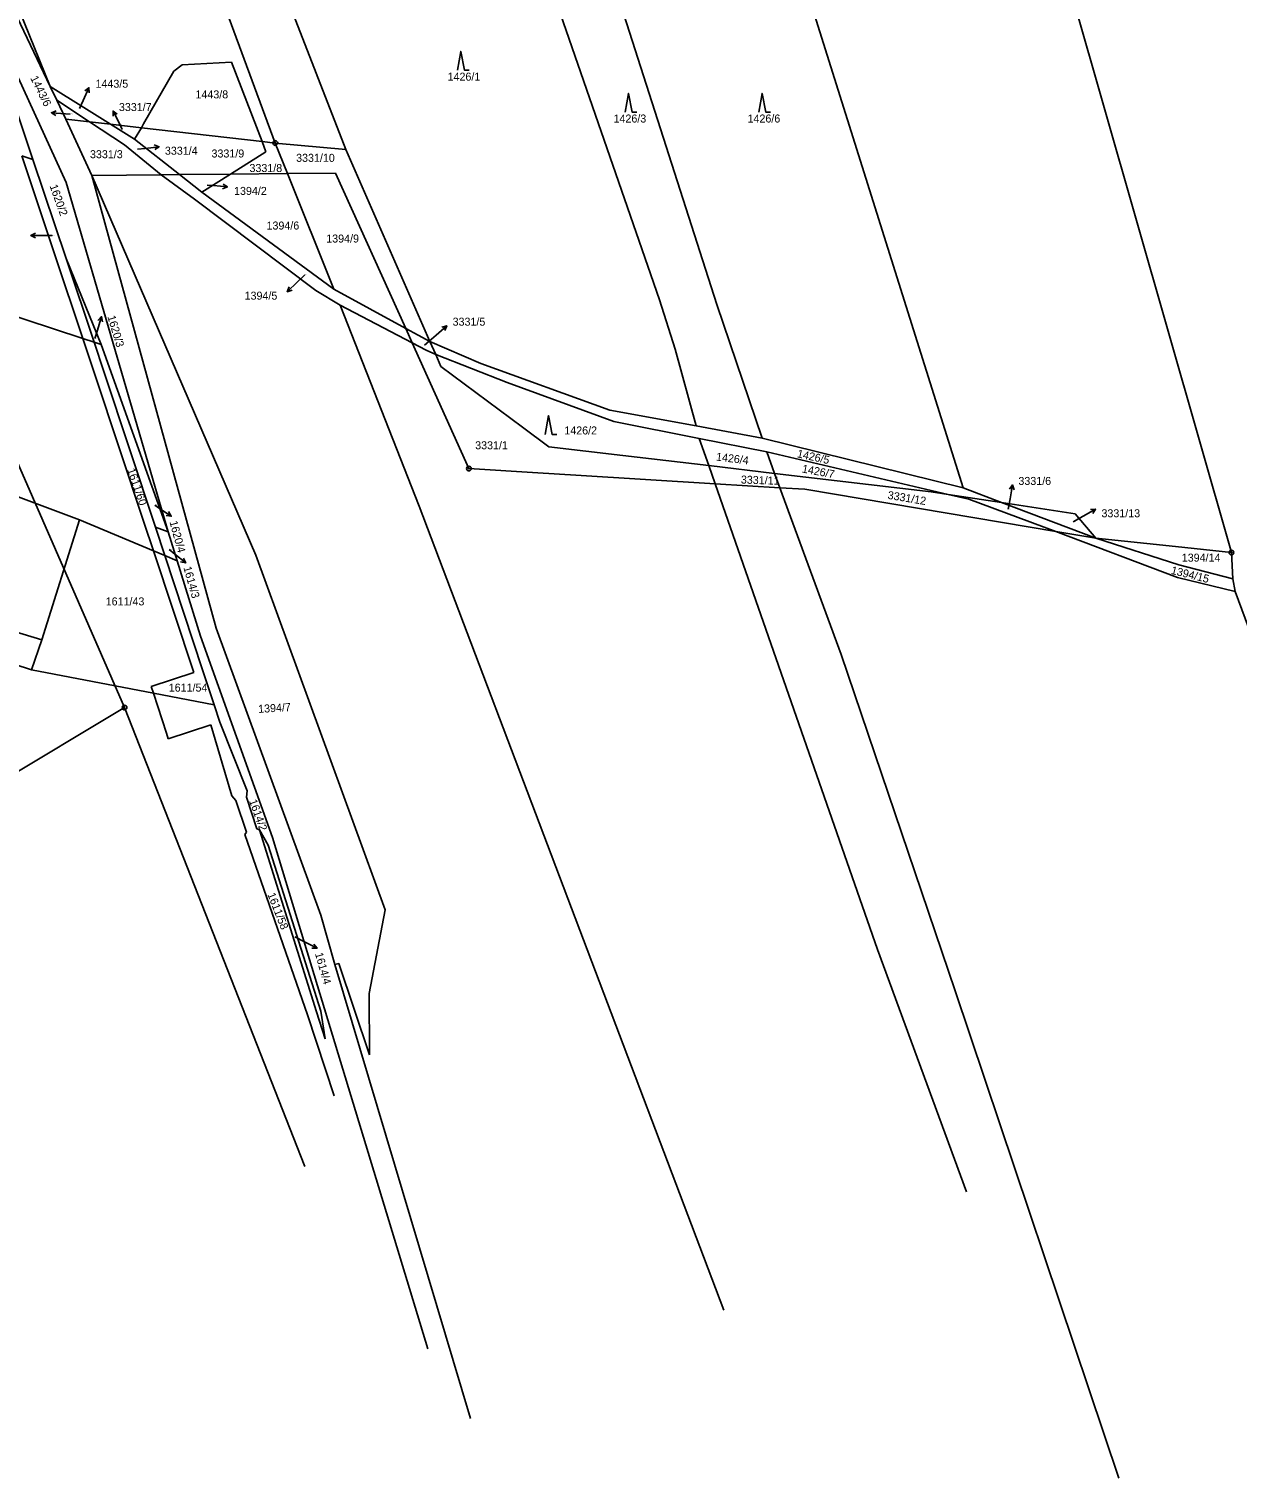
# Model space of a CAD drawing. Extents: x -763205 to -760228, y -1155311 to -1152844.
# Drawn here: x -761010 to -760753.2, y -1155246.5 to -1154938.5 of the extents above; entities that cross this region are included whole.
import ezdxf

# ---------------------------------------------------------------- set-up
doc = ezdxf.new("R2010")
doc.units = 0
for name, color, linetype in [('Vrstva 1', 7, 'Continuous'), ('Vrstva 12', 7, 'Continuous'), ('Vrstva 16', 7, 'Continuous'), ('Vrstva 18', 7, 'Continuous'), ('Vrstva 24', 7, 'Continuous'), ('Vrstva 25', 7, 'Continuous'), ('Vrstva 26', 7, 'Continuous'), ('Vrstva 6', 7, 'Continuous')]:
    doc.layers.add(name, color=color, linetype=linetype)

msp = doc.modelspace()

# ---------------------------------------------------------------- linework, layer by layer
at = {"layer": 'Vrstva 1'}
for p, q in [((-760820.27, -1154819.5), (-760754.43, -1155049.79)), ((-760974.63, -1154881.81), (-760942.59, -1154964.12)), ((-761028.67, -1154902.1), (-761005.43, -1154950.75)), ((-761030.04, -1154910.11), (-761002.02, -1154971.17)), ((-761013.4, -1154953.52), (-761009.12, -1154966.28)), ((-761005.43, -1154950.75), (-761004.03, -1154953.69)), ((-761004.03, -1154953.69), (-761002.11, -1154957.7)), ((-761002.11, -1154957.7), (-760996.62, -1154969.66)), ((-761002.11, -1154957.7), (-760997.07, -1154958.27)), ((-760997.07, -1154958.27), (-760992.65, -1154958.78)), ((-760992.65, -1154958.78), (-760986.02, -1154959.53)), ((-760986.02, -1154959.53), (-760960.43, -1154962.45)), ((-760960.43, -1154962.45), (-760957.61, -1154962.77)), ((-760957.61, -1154962.77), (-760942.59, -1154964.12)), ((-761011.5, -1154965.48), (-761004.45, -1154986.52)), ((-760942.59, -1154964.12), (-760924.75, -1155004.93)), ((-761009.12, -1154966.28), (-761002.07, -1154987.32)), ((-761002.02, -1154971.17), (-760980.38, -1155045.41)), ((-760996.62, -1154969.66), (-760981.86, -1154969.51)), ((-760996.62, -1154969.66), (-760970.17, -1155065.84)), ((-760981.86, -1154969.51), (-760977.96, -1154969.47)), ((-760977.96, -1154969.47), (-760967.15, -1154969.37)), ((-760967.15, -1154969.37), (-760955.03, -1154969.25)), ((-760955.03, -1154969.25), (-760944.8, -1154969.15)), ((-760944.8, -1154969.15), (-760929.9, -1155002.19)), ((-761004.45, -1154986.52), (-760998.5, -1155004.29)), ((-761002.07, -1154987.32), (-760996.13, -1155005.06)), ((-760929.9, -1155002.19), (-760928.52, -1155005.25)), ((-760998.5, -1155004.29), (-760995.93, -1155011.94)), ((-760996.13, -1155005.06), (-760994.04, -1155011.3)), ((-760928.52, -1155005.25), (-760916.47, -1155031.95)), ((-760924.75, -1155004.93), (-760923.52, -1155007.74)), ((-760923.52, -1155007.74), (-760922.41, -1155010.28)), ((-760995.93, -1155011.94), (-760985.48, -1155043.53)), ((-760994.04, -1155011.3), (-760983.09, -1155044.39)), ((-760922.41, -1155010.28), (-760905.11, -1155023.16)), ((-760905.11, -1155023.16), (-760899.52, -1155027.32)), ((-760899.52, -1155027.32), (-760883.78, -1155029.17)), ((-760883.78, -1155029.17), (-760865.51, -1155031.32)), ((-760916.47, -1155031.95), (-760901.81, -1155032.85)), ((-760901.81, -1155032.85), (-760893.72, -1155033.35)), ((-760893.72, -1155033.35), (-760864.13, -1155035.18)), ((-760865.51, -1155031.32), (-760851.52, -1155032.97)), ((-760851.52, -1155032.97), (-760818.21, -1155036.88)), ((-760864.13, -1155035.18), (-760850.43, -1155036.02)), ((-760850.43, -1155036.02), (-760845.1, -1155036.35)), ((-760845.1, -1155036.35), (-760808.96, -1155042.43)), ((-760818.21, -1155036.88), (-760814.6, -1155037.43)), ((-760814.6, -1155037.43), (-760803.28, -1155039.17)), ((-760803.28, -1155039.17), (-760787.63, -1155041.58)), ((-760808.96, -1155042.43), (-760791.75, -1155045.33)), ((-760787.63, -1155041.58), (-760783.28, -1155046.76)), ((-760985.48, -1155043.53), (-760983.53, -1155049.44)), ((-760983.09, -1155044.39), (-760981.08, -1155050.46)), ((-760983.09, -1155044.39), (-760980.38, -1155045.41)), ((-760980.38, -1155045.41), (-760978.49, -1155051.54)), ((-760791.75, -1155045.33), (-760783.28, -1155046.76)), ((-760783.28, -1155046.76), (-760766.35, -1155048.54)), ((-760766.35, -1155048.54), (-760754.43, -1155049.79)), ((-760983.53, -1155049.44), (-760974.96, -1155075.32)), ((-760981.08, -1155050.46), (-760973.06, -1155074.69)), ((-760978.49, -1155051.54), (-760973.54, -1155067.6)), ((-760970.17, -1155065.84), (-760947.92, -1155126.83)), ((-760973.54, -1155067.6), (-760958.22, -1155110.37)), ((-760983.99, -1155078.27), (-760974.96, -1155075.32)), ((-760973.06, -1155074.69), (-760970.62, -1155082.15)), ((-760983.99, -1155078.27), (-760983.53, -1155079.68)), ((-760983.53, -1155079.68), (-760980.74, -1155088.2)), ((-760970.62, -1155082.15), (-760969.42, -1155085.81)), ((-760969.42, -1155085.81), (-760963.62, -1155100.46)), ((-760980.74, -1155088.2), (-760980.35, -1155089.39)), ((-760980.35, -1155089.39), (-760971.32, -1155086.43)), ((-760971.32, -1155086.43), (-760966.87, -1155101.47)), ((-760963.71, -1155101.8), (-760963.62, -1155100.46)), ((-760966.87, -1155101.47), (-760966, -1155102.49)), ((-760966, -1155102.49), (-760963.75, -1155109.19)), ((-760963.71, -1155101.8), (-760961.54, -1155108.51)), ((-760964.09, -1155109.72), (-760963.75, -1155109.19)), ((-760964.09, -1155109.72), (-760950.78, -1155148.03)), ((-760961.54, -1155108.51), (-760960.94, -1155108.74)), ((-760960.94, -1155108.74), (-760948.88, -1155147.4)), ((-760958.22, -1155110.37), (-760952.54, -1155129.03)), ((-760952.54, -1155129.03), (-760925.23, -1155219.02)), ((-760947.92, -1155126.83), (-760944.95, -1155137.32)), ((-760944.95, -1155137.32), (-760944.09, -1155137.1)), ((-760944.95, -1155137.32), (-760916.12, -1155233.78)), ((-760944.09, -1155137.1), (-760937.59, -1155156.54)), ((-760948.88, -1155147.4), (-760947, -1155153.11)), ((-760950.78, -1155148.03), (-760945.11, -1155165.28))]:
    msp.add_line(p, q, dxfattribs=at)
at = {"layer": 'Vrstva 12'}
for p, q in [((-760989.63, -1155082.73), (-761022.16, -1155008.41)), ((-760989.63, -1155082.73), (-761045.22, -1155116.06)), ((-760951.31, -1155180.29), (-760989.63, -1155082.73))]:
    msp.add_line(p, q, dxfattribs=at)
at = {"layer": 'Vrstva 16'}
for p, q in [((-760997.205, -1154951.02), (-760998.47, -1154953.74)), ((-761005.201, -1154956.347), (-761002.21, -1154956.58)), ((-761001.21, -1154956.66), (-761002.21, -1154956.58)), ((-760999.25, -1154955.41), (-760998.47, -1154953.74)), ((-760992.083, -1154955.977), (-760990.74, -1154958.66)), ((-760990.12, -1154959.9), (-760990.74, -1154958.66)), ((-760986.87, -1154964.1), (-760985.29, -1154963.91)), ((-760982.311, -1154963.558), (-760985.29, -1154963.91)), ((-760972.09, -1154971.71), (-760970.76, -1154971.83)), ((-760967.772, -1154972.101), (-760970.76, -1154971.83)), ((-761009.59, -1154982.441), (-761006.59, -1154982.44)), ((-761005.01, -1154982.44), (-761006.59, -1154982.44)), ((-760955.078, -1154994.363), (-760952.9, -1154992.3)), ((-760951.31, -1154990.79), (-760952.9, -1154992.3)), ((-760994.542, -1154999.652), (-760995.42, -1155002.52)), ((-760995.96, -1155004.28), (-760995.42, -1155002.52)), ((-760921.172, -1155001.594), (-760923.42, -1155003.58)), ((-760925.88, -1155005.75), (-760923.42, -1155003.58)), ((-760800.945, -1155035.428), (-760801.48, -1155038.38)), ((-760983.21, -1155039.75), (-760982.22, -1155040.41)), ((-760801.88, -1155040.61), (-760801.48, -1155038.38)), ((-760979.724, -1155042.075), (-760982.22, -1155040.41)), ((-760788.07, -1155043.27), (-760785.91, -1155042.06)), ((-760783.291, -1155040.596), (-760785.91, -1155042.06)), ((-760980.17, -1155049.17), (-760978.98, -1155050.12)), ((-760976.639, -1155051.996), (-760978.98, -1155050.12)), ((-760953.44, -1155131.46), (-760951.4, -1155132.52)), ((-760948.734, -1155133.896), (-760951.4, -1155132.52))]:
    msp.add_line(p, q, dxfattribs=at)
for points in [[(-760998.08, -1154951.716), (-760997.205, -1154951.02), (-760997.173, -1154952.137)], [(-761004.243, -1154956.923), (-761005.201, -1154956.347), (-761004.165, -1154955.926)], [(-760992.082, -1154957.095), (-760992.083, -1154955.977), (-760991.188, -1154956.648)], [(-760983.362, -1154963.179), (-760982.311, -1154963.558), (-760983.245, -1154964.172)], [(-760968.723, -1154971.513), (-760967.772, -1154972.101), (-760968.813, -1154972.508)], [(-761008.59, -1154982.94), (-761009.59, -1154982.441), (-761008.59, -1154981.94)], [(-760954.008, -1154994.038), (-760955.078, -1154994.363), (-760954.696, -1154993.312)], [(-760995.312, -1155000.461), (-760994.542, -1154999.652), (-760994.356, -1155000.754)], [(-760922.252, -1155001.881), (-760921.172, -1155001.594), (-760921.59, -1155002.631)], [(-760801.616, -1155036.323), (-760800.945, -1155035.428), (-760800.632, -1155036.501)], [(-760980.279, -1155041.104), (-760979.724, -1155042.075), (-760980.834, -1155041.936)], [(-760784.408, -1155040.648), (-760783.291, -1155040.596), (-760783.92, -1155041.521)], [(-760977.106, -1155050.98), (-760976.639, -1155051.996), (-760977.732, -1155051.761)], [(-760949.393, -1155132.993), (-760948.734, -1155133.896), (-760949.852, -1155133.881)]]:
    msp.add_lwpolyline(points, dxfattribs=at)
at = {"layer": 'Vrstva 24'}
for centre, radius in [((-760957.61, -1154962.77), 0.5), ((-760957.61, -1154962.77), 0.1), ((-760916.47, -1155031.95), 0.5), ((-760916.47, -1155031.95), 0.1), ((-760754.43, -1155049.79), 0.5), ((-760754.43, -1155049.79), 0.1)]:
    msp.add_circle(centre, radius, dxfattribs=at)
at = {"layer": 'Vrstva 25'}
for points in [[(-760918.9, -1154947.32), (-760918.2, -1154943.32), (-760917.4, -1154947.32), (-760916.4, -1154947.32)], [(-760883.26, -1154956.22), (-760882.56, -1154952.22), (-760881.76, -1154956.22), (-760880.76, -1154956.22)], [(-760854.86, -1154956.22), (-760854.16, -1154952.22), (-760853.36, -1154956.22), (-760852.36, -1154956.22)], [(-760900.29, -1155024.7), (-760899.59, -1155020.7), (-760898.79, -1155024.7), (-760897.79, -1155024.7)]]:
    msp.add_lwpolyline(points, dxfattribs=at)
at = {"layer": 'Vrstva 26'}
msp.add_circle((-760989.63, -1155082.73), 0.5, dxfattribs=at)
at = {"layer": 'Vrstva 6'}
for p, q in [((-760859, -1154884.65), (-760811.47, -1155036.07)), ((-761031.31, -1154886.96), (-761005.43, -1154950.75)), ((-760896.45, -1154895.28), (-760863.8, -1154997.1)), ((-760978.32, -1154906.71), (-760957.61, -1154962.77)), ((-760903.56, -1154916.34), (-760875.95, -1154996.13)), ((-760979.15, -1154947.52), (-760977.42, -1154946.16)), ((-760977.42, -1154946.16), (-760966.93, -1154945.56)), ((-760966.93, -1154945.56), (-760960.43, -1154962.45)), ((-760985.61, -1154958.68), (-760979.15, -1154947.52)), ((-761005.43, -1154950.75), (-760998.3, -1154955.26)), ((-761004.03, -1154953.69), (-760997.07, -1154958.27)), ((-760998.3, -1154955.26), (-760992.65, -1154958.78)), ((-760997.07, -1154958.27), (-760989.63, -1154963.17)), ((-760992.65, -1154958.78), (-760987.54, -1154961.95)), ((-760987.54, -1154961.95), (-760986.02, -1154959.53)), ((-760986.02, -1154959.53), (-760985.61, -1154958.68)), ((-760987.54, -1154961.95), (-760977.96, -1154969.47)), ((-760960.43, -1154962.45), (-760959.59, -1154964.62)), ((-760957.61, -1154962.77), (-760955.03, -1154969.25)), ((-761011.5, -1154965.48), (-761009.12, -1154966.28)), ((-760989.63, -1154963.17), (-760981.86, -1154969.51)), ((-760967.15, -1154969.37), (-760959.59, -1154964.62)), ((-760996.62, -1154969.66), (-760961.77, -1155050.38)), ((-760981.86, -1154969.51), (-760974.75, -1154974.69)), ((-760977.96, -1154969.47), (-760973.23, -1154973.19)), ((-760973.23, -1154973.19), (-760967.15, -1154969.37)), ((-760955.03, -1154969.25), (-760945.14, -1154993.84)), ((-760974.75, -1154974.69), (-760948.99, -1154994.09)), ((-760973.23, -1154973.19), (-760945.14, -1154993.84)), ((-761002.07, -1154987.32), (-760994.62, -1155005.56)), ((-761041.41, -1154990.24), (-760998.5, -1155004.29)), ((-760948.99, -1154994.09), (-760943.82, -1154997.22)), ((-760945.14, -1154993.84), (-760929.9, -1155002.19)), ((-760875.95, -1154996.13), (-760872.62, -1155006.61)), ((-760943.82, -1154997.22), (-760927.01, -1155039.95)), ((-760943.82, -1154997.22), (-760928.52, -1155005.25)), ((-760863.8, -1154997.1), (-760854.13, -1155025.46)), ((-760929.9, -1155002.19), (-760927.26, -1155003.63)), ((-760998.5, -1155004.29), (-760996.13, -1155005.06)), ((-760996.13, -1155005.06), (-760994.62, -1155005.56)), ((-760994.62, -1155005.56), (-760980.38, -1155045.41)), ((-760928.52, -1155005.25), (-760925.55, -1155006.81)), ((-760927.26, -1155003.63), (-760924.75, -1155004.93)), ((-760924.75, -1155004.93), (-760913.93, -1155009.62)), ((-760925.55, -1155006.81), (-760923.52, -1155007.74)), ((-760923.52, -1155007.74), (-760908.35, -1155013.63)), ((-760872.62, -1155006.61), (-760868.21, -1155022.88)), ((-760913.93, -1155009.62), (-760886.53, -1155019.52)), ((-760908.35, -1155013.63), (-760885.7, -1155021.93)), ((-760886.53, -1155019.52), (-760868.21, -1155022.88)), ((-760885.7, -1155021.93), (-760867.57, -1155025.57)), ((-760868.21, -1155022.88), (-760854.13, -1155025.46)), ((-760867.57, -1155025.57), (-760865.51, -1155031.32)), ((-760867.57, -1155025.57), (-760853.16, -1155028.37)), ((-760854.13, -1155025.46), (-760811.47, -1155036.07)), ((-761038.56, -1155028.06), (-760999.22, -1155042.88)), ((-760853.16, -1155028.37), (-760814.6, -1155037.43)), ((-760853.16, -1155028.37), (-760851.52, -1155032.97)), ((-760865.51, -1155031.32), (-760864.13, -1155035.18)), ((-760851.52, -1155032.97), (-760850.43, -1155036.02)), ((-760864.13, -1155035.18), (-760829.67, -1155134.13)), ((-760850.43, -1155036.02), (-760837.37, -1155071.47)), ((-760811.47, -1155036.07), (-760803.28, -1155039.17)), ((-760814.6, -1155037.43), (-760810.22, -1155038.49)), ((-760810.22, -1155038.49), (-760791.75, -1155045.33)), ((-760803.28, -1155039.17), (-760783.28, -1155046.76)), ((-761007.24, -1155068.34), (-760999.22, -1155042.88)), ((-760999.22, -1155042.88), (-760983.53, -1155049.44)), ((-760927.01, -1155039.95), (-760862.32, -1155210.82)), ((-760791.75, -1155045.33), (-760765.92, -1155055.08)), ((-760783.28, -1155046.76), (-760765.59, -1155052.41)), ((-760983.53, -1155049.44), (-760981.08, -1155050.46)), ((-760981.08, -1155050.46), (-760978.49, -1155051.54)), ((-760961.77, -1155050.38), (-760934.3, -1155125.75)), ((-760754.43, -1155049.79), (-760754.12, -1155055.36)), ((-760765.92, -1155055.08), (-760753.65, -1155058.08)), ((-760765.59, -1155052.41), (-760754.12, -1155055.36)), ((-761068.82, -1155055.61), (-761009.39, -1155074.74)), ((-760754.12, -1155055.36), (-760753.65, -1155058.08)), ((-760753.65, -1155058.08), (-760737.15, -1155102.78)), ((-761028.93, -1155061.73), (-761007.24, -1155068.34)), ((-761009.39, -1155074.74), (-761007.24, -1155068.34)), ((-760837.37, -1155071.47), (-760813.13, -1155142.94)), ((-761009.39, -1155074.74), (-760983.53, -1155079.68)), ((-760983.53, -1155079.68), (-760970.62, -1155082.15)), ((-760960.94, -1155108.74), (-760959.15, -1155111.96)), ((-760959.15, -1155111.96), (-760947.91, -1155147.28)), ((-760937.67, -1155143.47), (-760934.3, -1155125.75)), ((-760829.67, -1155134.13), (-760810.74, -1155185.68)), ((-760937.67, -1155143.47), (-760937.59, -1155156.54)), ((-760813.13, -1155142.94), (-760778.37, -1155246.46)), ((-760947.91, -1155147.28), (-760947, -1155153.11))]:
    msp.add_line(p, q, dxfattribs=at)

# ---------------------------------------------------------------- texts
at = {"layer": 'Vrstva 16'}
for s, rotation, p in [('1443/6', 296.21918, (-761009.717, -1154948.968)), ('1620/3', 286.76538, (-760993.307, -1154999.666)), ('1620/4', 285.16109, (-760980.108, -1155043.284)), ('1614/3', 285.84864, (-760977.168, -1155052.982)), ('1614/4', 285.73405, (-760949.2, -1155135.029))]:
    msp.add_text(s, height=1.7, rotation=rotation, dxfattribs=at).set_placement(p)
for s, p in [('1443/5', (-760995.817, -1154951.02)), ('3331/7', (-760990.843, -1154955.98)), ('3331/4', (-760981.073, -1154965.26)), ('1394/2', (-760966.377, -1154973.8)), ('1394/5', (-760964.135, -1154996.06)), ('3331/5', (-760919.933, -1155001.59)), ('3331/6', (-760799.703, -1155035.43)), ('3331/13', (-760782.053, -1155042.3))]:
    msp.add_text(s, height=1.7, dxfattribs=at).set_placement(p)
at = {"layer": 'Vrstva 18'}
for s, height, p in [('1426/1', 1.7, (-760920.997, -1154949.52)), ('1443/8', 1.7, (-760974.577, -1154953.29)), ('1443/6', 0.1, (-761001.187, -1154956.66)), ('1443/5', 0.1, (-760999.227, -1154955.41)), ('1426/3', 1.7, (-760885.737, -1154958.42)), ('1426/6', 1.7, (-760857.257, -1154958.42)), ('3331/7', 0.1, (-760990.106, -1154959.9)), ('3331/3', 1.7, (-760996.993, -1154966)), ('3331/4', 0.1, (-760986.856, -1154964.1)), ('3331/9', 1.7, (-760971.173, -1154965.85)), ('3331/10', 1.7, (-760953.193, -1154966.77)), ('3331/8', 1.7, (-760963.103, -1154968.94)), ('1394/2', 0.1, (-760972.067, -1154971.71)), ('1394/6', 1.7, (-760959.477, -1154981.16)), ('1611/57', 0.1, (-761004.987, -1154982.44)), ('1394/9', 1.7, (-760946.787, -1154983.92)), ('1394/5', 0.1, (-760951.287, -1154990.79)), ('1620/3', 0.1, (-760995.937, -1155004.28)), ('3331/5', 0.1, (-760925.866, -1155005.75)), ('1426/2', 1.7, (-760896.197, -1155024.7)), ('3331/1', 1.7, (-760915.143, -1155027.85)), ('1620/4', 0.1, (-760983.187, -1155039.75)), ('3331/6', 0.1, (-760801.866, -1155040.61)), ('3331/13', 0.1, (-760788.056, -1155043.27)), ('1614/3', 0.1, (-760980.147, -1155049.17)), ('1394/14', 1.7, (-760764.987, -1155051.73)), ('1611/43', 1.7, (-760993.657, -1155061.03)), ('1611/54', 1.7, (-760980.257, -1155079.35)), ('1614/4', 0.1, (-760953.417, -1155131.46))]:
    msp.add_text(s, height=height, dxfattribs=at).set_placement(p)
for s, rotation, p in [('1620/2', 289.63017, (-761005.598, -1154971.9)), ('1426/4', 353.05659, (-760864.02, -1155030.237)), ('1426/5', 347.67079, (-760846.846, -1155029.534)), ('1611/60', 288.99991, (-760989.102, -1155032.201)), ('3331/11', 357.98403, (-760858.703, -1155035.118)), ('1426/7', 349.50426, (-760845.784, -1155032.762)), ('3331/12', 350.65017, (-760827.566, -1155038.369)), ('1394/15', 346.00921, (-760767.389, -1155054.305)), ('1394/7', 3.43775, (-760961.208, -1155083.886)), ('1614/2', 289.68746, (-760963.208, -1155102.57)), ('1611/58', 291.17715, (-760959.308, -1155122.436))]:
    msp.add_text(s, height=1.7, rotation=rotation, dxfattribs=at).set_placement(p)

doc.saveas('drawing.dxf')
